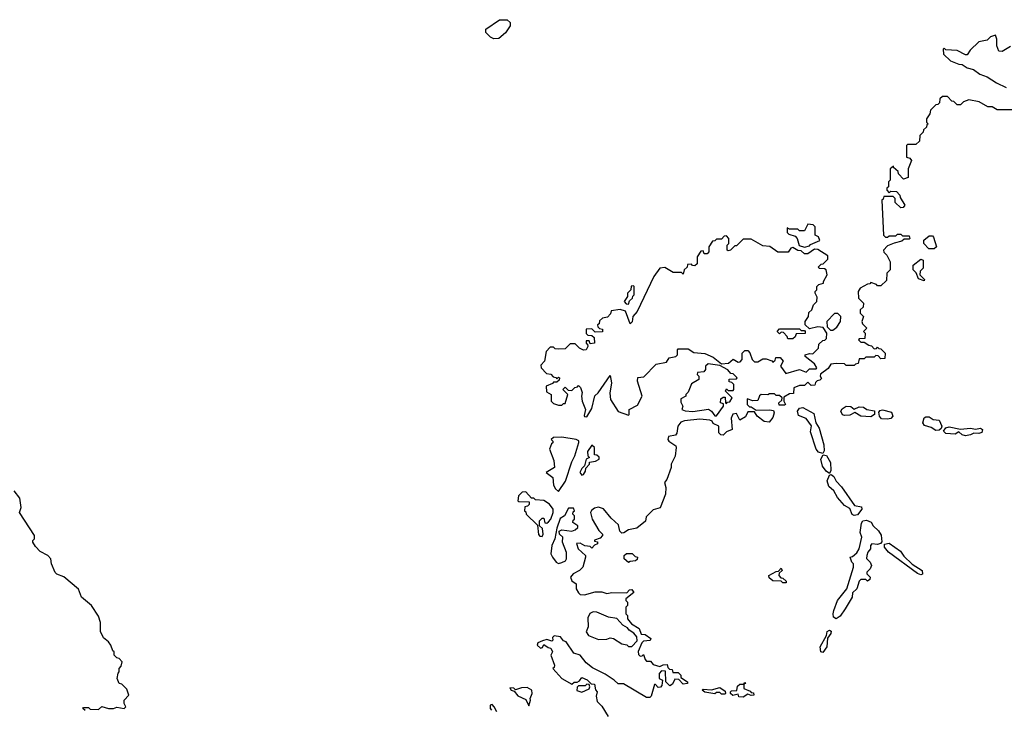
# Model space of a CAD drawing. Extents: x 1980017 to 2252640, y 74400 to 266395.
# Tile 366 of 388: x 2203701 to 2209628, y 217569 to 221722. Entities that reach past the tile are written whole.
import ezdxf

# ---------------------------------------------------------------- set-up
doc = ezdxf.new("R2010")
doc.units = 0

msp = doc.modelspace()

# ---------------------------------------------------------------- linework, layer by layer
at = {"layer": '0CON20XD'}
for points in [[(2206555, 221607.5), (2206535, 221617.5), (2206507.5, 221645), (2206506.7, 221665), (2206588.3, 221721.7), (2206635, 221722.5), (2206652.5, 221705), (2206653.3, 221685), (2206625, 221642.5), (2206585, 221610), (2206555, 221607.5)], [(2209665, 221560), (2209615, 221530), (2209595, 221532.5), (2209582.5, 221565), (2209582.5, 221605), (2209575, 221630), (2209545, 221620), (2209525, 221600), (2209475, 221590), (2209421.7, 221538.3), (2209405, 221510), (2209395, 221510), (2209345, 221537.5), (2209275, 221540), (2209265, 221550), (2209260, 221545), (2209262.5, 221515), (2209304.2, 221474.2), (2209353.6, 221453.6), (2209375, 221452.5), (2209405, 221432.5), (2209441.7, 221421.7), (2209480, 221395), (2209525, 221377.5), (2209581.2, 221341.2), (2209640, 221315)], [(2209675, 221180), (2209585, 221180), (2209555, 221197.5), (2209528.3, 221198.3), (2209477, 221227), (2209415, 221240), (2209381.7, 221228.3), (2209365, 221210), (2209345, 221210), (2209325, 221230), (2209311.7, 221231.7), (2209285, 221260), (2209255, 221260), (2209240, 221245), (2209238.3, 221221.7), (2209228.3, 221211.7), (2209215, 221210), (2209183, 221177), (2209180, 221155), (2209160, 221125), (2209160, 221105), (2209170, 221095), (2209161.7, 221088.3), (2209160, 221075), (2209141.7, 221058.3), (2209140, 221045), (2209120, 221025), (2209118.3, 220991.7), (2209095, 220970), (2209045, 220970), (2209040, 220965), (2209040, 220895), (2209058.3, 220888.3), (2209070, 220875), (2209050, 220825), (2209048.3, 220771.7), (2209021.7, 220761.7), (2208990, 220795), (2208988.3, 220808.3), (2208961.7, 220831.7), (2208960, 220840), (2208940, 220825), (2208940, 220755), (2208930, 220745), (2208930, 220715), (2208921.7, 220708.3), (2208920, 220695), (2208935, 220680), (2208945, 220690), (2208978.3, 220688.3), (2209000, 220665), (2209001.7, 220651.7), (2209030, 220605), (2209018.3, 220591.7), (2209005, 220590), (2208971.7, 220621.7), (2208970, 220645), (2208958.3, 220658.3), (2208901.7, 220658.3), (2208898.3, 220641.7), (2208890, 220635), (2208900, 220425), (2208913, 220413), (2208925, 220412.5), (2208935, 220420), (2208975, 220420), (2208985, 220430), (2209005, 220430), (2209015, 220420), (2209055, 220420), (2209060, 220405), (2209055, 220400), (2209025, 220400), (2209011.7, 220388.3), (2208965, 220377.5), (2208925, 220360), (2208900, 220335), (2208901.7, 220321.7), (2208920, 220305), (2208940, 220265), (2208940, 220215), (2208920, 220195), (2208918.3, 220151.7), (2208885, 220120), (2208865, 220120), (2208858.3, 220128.3), (2208825, 220140), (2208818.3, 220131.7), (2208805, 220130), (2208760, 220105), (2208747.5, 220085), (2208750, 220045), (2208780, 220015), (2208778.3, 219991.7), (2208760, 219975), (2208760, 219955), (2208780, 219935), (2208770, 219905), (2208775, 219890), (2208800, 219865), (2208780, 219845), (2208790, 219835), (2208788.3, 219801.7), (2208755, 219800), (2208750, 219795), (2208765, 219780), (2208785, 219780), (2208811.7, 219761.7), (2208828.3, 219758.3), (2208845, 219740), (2208858.3, 219741.7), (2208865, 219750), (2208871.7, 219741.7), (2208885, 219740), (2208910, 219715), (2208908.3, 219681.7), (2208885, 219680), (2208868.3, 219698.3), (2208855, 219700), (2208845, 219690), (2208795, 219690), (2208785, 219680), (2208755, 219680), (2208748.3, 219651.7), (2208731.7, 219648.3), (2208725, 219640), (2208675, 219640), (2208665, 219650), (2208615, 219652.5), (2208583, 219647), (2208568.3, 219621.7), (2208521.7, 219588.3), (2208520, 219575), (2208528.3, 219561.7), (2208518.3, 219551.7), (2208501.7, 219548.3), (2208491.7, 219538.3), (2208488.3, 219521.7), (2208465, 219520), (2208445, 219540), (2208425, 219520), (2208395, 219520), (2208360, 219505), (2208358.3, 219471.7), (2208335, 219470), (2208301.7, 219448.3), (2208300, 219425), (2208310, 219405), (2208305, 219400), (2208271.7, 219401.7), (2208270, 219415), (2208288.3, 219431.7), (2208290, 219445), (2208275, 219460), (2208255, 219460), (2208245, 219470), (2208215, 219470), (2208205, 219462.5), (2208164.1, 219465.9), (2208155, 219457.5), (2208145, 219430), (2208115, 219427.5), (2208080, 219440), (2208080, 219405), (2208095, 219390), (2208105, 219390), (2208135, 219370), (2208215, 219373.3), (2208238.3, 219368.3), (2208242.5, 219355), (2208233.9, 219326.1), (2208211.7, 219298.3), (2208183.3, 219303.3), (2208140, 219335), (2208125, 219360), (2208085, 219360), (2208070, 219330), (2208035, 219310), (2208015, 219350), (2207993.7, 219346.3), (2207983.6, 219323.6), (2207990, 219255), (2207955, 219240), (2207935, 219220), (2207921.7, 219221.7), (2207910, 219235), (2207910, 219275), (2207875, 219290), (2207870, 219305), (2207855, 219310), (2207795, 219316.7), (2207702.6, 219307.4), (2207681.2, 219298.8), (2207662.5, 219275), (2207657, 219233), (2207648.8, 219221.2), (2207607, 219213), (2207602.5, 219195), (2207607.5, 219185), (2207650, 219155), (2207652.5, 219145), (2207647, 219093), (2207622.5, 219045), (2207622.5, 219025), (2207597, 218953), (2207582.5, 218935), (2207590, 218905), (2207587.5, 218865), (2207556.7, 218783.3), (2207515, 218770), (2207471.7, 218728.3), (2207468.3, 218701.7), (2207415, 218660), (2207365, 218650), (2207338.3, 218631.7), (2207325, 218630), (2207313, 218643), (2207305, 218680), (2207260.7, 218720.7), (2207215.7, 218775.7), (2207184.1, 218785.9), (2207160, 218780), (2207143.3, 218766.7), (2207137.5, 218755), (2207147.5, 218715), (2207186.4, 218646.4), (2207210, 218625), (2207210, 218615), (2207195, 218600), (2207161.7, 218588.3), (2207161.7, 218581.7), (2207178.3, 218578.3), (2207180, 218565), (2207161.7, 218558.3), (2207145, 218540), (2207135, 218550), (2207103.8, 218553.8), (2207075, 218570), (2207051.7, 218568.3), (2207062.5, 218535), (2207106.4, 218496.4), (2207107.5, 218485), (2207090, 218425), (2207070, 218405), (2207032.5, 218385), (2207017.5, 218365), (2207023.6, 218343.6), (2207050, 218325), (2207050, 218295), (2207065, 218270), (2207075, 218260), (2207101.7, 218258.3), (2207165, 218276.7), (2207205, 218277.5), (2207235, 218267.5), (2207265, 218272.5), (2207355, 218270), (2207371.7, 218288.3), (2207385, 218290), (2207398.3, 218271.7), (2207350, 218235), (2207350, 218225), (2207360, 218215), (2207360, 218195), (2207350, 218185), (2207350, 218145), (2207360, 218135), (2207360, 218115), (2207383.3, 218083.3), (2207430, 218055), (2207441.7, 218021.7), (2207465, 218020), (2207500, 217995), (2207497, 217983), (2207455, 217980), (2207445, 217970), (2207423, 217917), (2207425, 217900), (2207435, 217890), (2207448.3, 217891.7), (2207455, 217900), (2207465, 217870), (2207475, 217860), (2207498.3, 217858.3), (2207515, 217840), (2207555, 217827.5), (2207575, 217837.5), (2207598.3, 217838.3), (2207601.7, 217821.7), (2207611.7, 217811.7), (2207628.3, 217808.3), (2207631.7, 217791.7), (2207665, 217790), (2207680, 217775), (2207681.7, 217761.7), (2207720, 217735), (2207720, 217725), (2207695, 217720), (2207668.3, 217748.3), (2207645, 217750), (2207630, 217720), (2207615, 217710), (2207590, 217735), (2207588.3, 217798.3), (2207565, 217800), (2207550, 217785), (2207550, 217755), (2207570, 217745), (2207567, 217713), (2207558.3, 217701.7), (2207545, 217700), (2207528.3, 217718.3), (2207521.7, 217718.3), (2207502.5, 217647.5), (2207495, 217640), (2207475, 217640), (2207335, 217722.5), (2207303, 217723), (2207280, 217745), (2207225, 217780), (2207148.8, 217818.8), (2207110, 217850), (2207075, 217896.2), (2207037, 217907), (2206990, 217975), (2206975, 217982.5), (2206956.4, 218006.4), (2206917.5, 218012.5), (2206908.3, 218001.7), (2206910, 217985), (2206905, 217980), (2206875, 217990), (2206848.3, 217981.7)], [(2208425, 220352.5), (2208455, 220360), (2208461.7, 220368.3), (2208518.3, 220391.7), (2208510, 220415), (2208490, 220425), (2208490, 220475), (2208477, 220487), (2208445, 220490), (2208425, 220450), (2208395, 220450), (2208385, 220460), (2208335, 220460), (2208321.7, 220468.3), (2208321.7, 220441.7), (2208331.7, 220431.7), (2208368.3, 220418.3), (2208380, 220405), (2208393.3, 220363.3), (2208425, 220352.5)], [(2207115, 219330), (2207145, 219380), (2207163, 219457), (2207182.5, 219475), (2207255, 219580), (2207263.8, 219535), (2207253.6, 219473.6), (2207257.5, 219435), (2207303.6, 219363.6), (2207365, 219340), (2207370, 219345), (2207370, 219375), (2207419.3, 219400.7), (2207447.5, 219455), (2207420, 219545), (2207421.7, 219568.3), (2207458.3, 219571.7), (2207533, 219647), (2207595, 219660), (2207610, 219685), (2207650, 219695), (2207660, 219705), (2207660, 219735), (2207665, 219740), (2207725, 219740), (2207758.3, 219718.3), (2207825, 219712.5), (2207875, 219690), (2207925, 219650), (2207967, 219653), (2207995, 219677.5), (2208025, 219660), (2208038.3, 219661.7), (2208050, 219675), (2208050, 219715), (2208065, 219730), (2208085, 219730), (2208097, 219717), (2208110, 219675), (2208125, 219662.5), (2208145, 219662.5), (2208175, 219680), (2208195, 219680), (2208228.3, 219668.3), (2208235, 219660), (2208248.3, 219671.7), (2208251.7, 219688.3), (2208278.3, 219688.3), (2208297.5, 219665), (2208280, 219635), (2208312.5, 219592.5), (2208395, 219616.2), (2208435, 219600), (2208455, 219620), (2208495, 219620), (2208500, 219625), (2208485, 219650), (2208430, 219695), (2208430, 219705), (2208455, 219712.5), (2208475, 219710), (2208510, 219745), (2208511.7, 219768.3), (2208535, 219790), (2208548.3, 219791.7), (2208558.3, 219801.7), (2208560, 219835), (2208538.3, 219868.3), (2208505, 219872.5), (2208455, 219860), (2208430, 219885), (2208430, 219905), (2208450, 219935), (2208451.7, 219958.3), (2208470, 219975), (2208480, 220005), (2208500, 220025), (2208501.7, 220051.7), (2208490, 220075), (2208490, 220085), (2208500, 220095), (2208500, 220115), (2208511.7, 220128.3), (2208540, 220135), (2208540, 220145), (2208562.5, 220185), (2208556.4, 220216.4), (2208545, 220222.5), (2208513, 220223), (2208510, 220235), (2208525, 220250), (2208538.3, 220251.7), (2208565, 220280), (2208565, 220300), (2208505, 220337.5), (2208485, 220340), (2208445, 220312.5), (2208425, 220312.5), (2208405, 220330), (2208385, 220332.5), (2208355, 220350), (2208343.3, 220346.7), (2208327, 220323), (2208265, 220322.5), (2208217, 220357), (2208175, 220360), (2208105, 220400), (2208055, 220400), (2208015, 220360), (2208005, 220360), (2207980, 220335), (2207965, 220330), (2207960, 220335), (2207960, 220365), (2207970, 220375), (2207970, 220405), (2207955, 220420), (2207941.7, 220418.3), (2207925, 220400), (2207895, 220400), (2207885, 220390), (2207871.7, 220388.3), (2207850, 220355), (2207850, 220325), (2207838.3, 220311.7), (2207821.7, 220311.7), (2207815, 220330), (2207801.7, 220328.3), (2207780, 220295), (2207778.3, 220251.7), (2207765, 220240), (2207751.7, 220241.7), (2207745, 220250), (2207721.7, 220248.3), (2207718.3, 220231.7), (2207700, 220215), (2207695, 220190), (2207685, 220200), (2207635, 220200), (2207585, 220230), (2207553.6, 220226.4), (2207517.5, 220175), (2207417.5, 219965), (2207392.5, 219935), (2207387, 219903), (2207375, 219890), (2207346.7, 219966.7), (2207315, 219977.5), (2207261.7, 219968.3), (2207258.3, 219951.7), (2207238.3, 219931.7), (2207210, 219925), (2207191.7, 219908.3), (2207188.3, 219891.7), (2207180, 219885), (2207181.7, 219871.7), (2207191.7, 219861.7), (2207208.3, 219858.3), (2207208.3, 219841.7), (2207165, 219840), (2207145, 219860), (2207111.7, 219858.3), (2207111.7, 219831.7), (2207121.7, 219821.7), (2207145, 219820), (2207158.3, 219808.3), (2207160, 219775), (2207135, 219770), (2207128.3, 219788.3), (2207111.7, 219788.3), (2207110, 219775), (2207118.3, 219768.3), (2207120, 219755), (2207110, 219735), (2207095, 219732.5), (2207070, 219745), (2207045, 219770), (2207015, 219770), (2206985, 219740), (2206945, 219737.5), (2206925, 219740), (2206915, 219750), (2206895, 219750), (2206870, 219725), (2206860, 219665), (2206838.3, 219641.7), (2206840, 219625), (2206871.7, 219591.7), (2206898.3, 219588.3), (2206911.7, 219571.7), (2206928.3, 219568.3), (2206935, 219560), (2206945, 219570), (2206950, 219565), (2206948.3, 219551.7), (2206935, 219540), (2206915, 219540), (2206908.3, 219531.7), (2206870, 219515), (2206871.7, 219481.7), (2206900, 219465), (2206900, 219425), (2206915, 219410), (2206945, 219400), (2206965, 219400), (2206975, 219410), (2206985, 219410), (2207000, 219465), (2206970, 219495), (2206985, 219510), (2207001.7, 219491.7), (2207025, 219490), (2207041.7, 219508.3), (2207058.3, 219511.7), (2207065, 219520), (2207077, 219507), (2207087, 219477), (2207082.5, 219455), (2207087.5, 219425), (2207107.5, 219375), (2207098.3, 219338.3), (2207101.7, 219331.7), (2207115, 219330)], [(2209173, 220343), (2209142.5, 220375), (2209142.5, 220395), (2209175, 220420), (2209195, 220420), (2209201.7, 220411.7), (2209220, 220355), (2209205, 220343.3), (2209173, 220343)], [(2209145, 220150), (2209111.7, 220161.7), (2209098.3, 220198.3), (2209080, 220215), (2209080, 220245), (2209125, 220280), (2209140, 220275), (2209140, 220225), (2209121.7, 220208.3), (2209120, 220185), (2209148.3, 220158.3), (2209145, 220150)], [(2207365, 220010), (2207371.7, 220028.3), (2207390, 220045), (2207391.7, 220058.3), (2207400, 220065), (2207400, 220115), (2207395, 220120), (2207381.7, 220118.3), (2207380, 220095), (2207360, 220075), (2207360, 220055), (2207340, 220025), (2207351.7, 220011.7), (2207365, 220010)], [(2208581.7, 219851.7), (2208595, 219852.5), (2208619.7, 219870.3), (2208641.2, 219905), (2208643.3, 219935), (2208625, 219953.3), (2208605, 219952.5), (2208560, 219905), (2208561.7, 219871.7), (2208581.7, 219851.7)], [(2208355, 219800), (2208325, 219800), (2208320, 219815), (2208298.3, 219838.3), (2208285, 219840), (2208275, 219830), (2208260, 219845), (2208275, 219860), (2208395, 219860), (2208405, 219850), (2208425, 219850), (2208430, 219845), (2208428.3, 219831.7), (2208375, 219830), (2208368.3, 219811.7), (2208355, 219800)], [(2207895, 219337.5), (2207937.5, 219395), (2207938.3, 219408.3), (2207920, 219415), (2207921.7, 219438.3), (2207935, 219450), (2207948.3, 219448.3), (2207950, 219415), (2207955, 219410), (2207961.7, 219418.3), (2207975, 219420), (2207990, 219445), (2207950, 219485), (2207955, 219500), (2207965, 219490), (2207995, 219490), (2208000, 219495), (2208000, 219525), (2207988.3, 219538.3), (2207971.7, 219541.7), (2207971.7, 219558.3), (2208015, 219560), (2208020, 219565), (2207995, 219590), (2207981.7, 219591.7), (2207963, 219613), (2207915, 219640), (2207845, 219650), (2207830, 219635), (2207830, 219615), (2207818.3, 219601.7), (2207781.7, 219598.3), (2207780, 219585), (2207790, 219575), (2207790, 219555), (2207745, 219530), (2207725, 219480), (2207710, 219465), (2207710, 219455), (2207681.7, 219438.3), (2207681.7, 219418.3), (2207692.5, 219395), (2207687.5, 219375), (2207706, 219366), (2207753.6, 219363.6), (2207846.4, 219376.4), (2207865.6, 219365.6), (2207885, 219337.5), (2207895, 219337.5)], [(2208535, 219110), (2208508.6, 219118.6), (2208495.8, 219135), (2208460.6, 219240.6), (2208466.8, 219276.8), (2208435, 219321.2), (2208388.8, 219338.8), (2208382.5, 219365), (2208395, 219383.8), (2208415, 219386.7), (2208480.7, 219350.7), (2208494, 219295), (2208512.5, 219262.5), (2208541.9, 219161.9), (2208544.2, 219125.8), (2208535, 219110)], [(2208825, 219331.2), (2208765, 219333.8), (2208727.5, 219357.5), (2208698.8, 219341.2), (2208665, 219338), (2208652.9, 219342.9), (2208643.8, 219365), (2208651.3, 219378.7), (2208675, 219394.2), (2208705, 219392), (2208725, 219377.5), (2208755, 219390), (2208779.3, 219389.3), (2208800, 219375), (2208846.4, 219366.4), (2208846.7, 219345), (2208825, 219331.2)], [(2208924.1, 219315.9), (2208889.4, 219319.4), (2208875.7, 219335), (2208871.7, 219358.3), (2208880.4, 219369.5), (2208895, 219372.5), (2208948.3, 219358.3), (2208956.2, 219335), (2208945, 219321.2), (2208924.1, 219315.9)], [(2209215, 219248.8), (2209186.8, 219266.8), (2209147.5, 219277.5), (2209138, 219295), (2209146.1, 219323.9), (2209155, 219330), (2209175, 219330), (2209200, 219315), (2209235, 219310), (2209251.2, 219275), (2209248.8, 219261.2), (2209235, 219250), (2209215, 219248.8)], [(2209395, 219216.7), (2209375, 219222.5), (2209355, 219240), (2209333, 219227), (2209275, 219231.2), (2209262.5, 219245), (2209275.9, 219264.1), (2209295, 219271.2), (2209365, 219256.7), (2209425, 219262), (2209455, 219256.7), (2209485, 219263.3), (2209496.2, 219255), (2209493, 219237), (2209475, 219230), (2209445, 219232.5), (2209425, 219222.5), (2209395, 219216.7)], [(2206945, 218880), (2206985.9, 218944.1), (2207025, 219060), (2207043.3, 219095), (2207066.4, 219176.4), (2207066, 219186), (2207050, 219195), (2206965, 219208.8), (2206913.9, 219206.1), (2206900, 219195), (2206910, 219185), (2206910, 219175), (2206901.7, 219168.3), (2206890, 219135), (2206917, 219067), (2206920, 219025), (2206870, 218995), (2206910, 218965), (2206915, 218920), (2206926.4, 218896.4), (2206945, 218880)], [(2207085, 218980), (2207095, 218982.5), (2207107, 219003), (2207108.3, 219021.7), (2207130, 219045), (2207131.7, 219058.3), (2207166.4, 219063.6), (2207190, 219075), (2207188.3, 219088.3), (2207175, 219100), (2207161.7, 219101.7), (2207160, 219145), (2207145, 219160), (2207118.3, 219121.7), (2207120, 219095), (2207130, 219085), (2207110, 219075), (2207100, 219035), (2207085, 219020), (2207073.3, 218995), (2207085, 218980)], [(2208575, 218990), (2208555, 219002.5), (2208532.7, 219032.7), (2208523.3, 219075), (2208537.5, 219102.5), (2208558.3, 219098.3), (2208581.2, 219055), (2208583, 219007), (2208575, 218990)], [(2208725, 218736.2), (2208712.3, 218742.3), (2208698, 218778), (2208666.1, 218796.1), (2208624.2, 218844.2), (2208601.2, 218885), (2208570.8, 218910.8), (2208561.2, 218945), (2208575, 218980), (2208585, 218982.5), (2208602, 218972), (2208615, 218943.3), (2208648.8, 218908.8), (2208727, 218797), (2208768.3, 218788.3), (2208770, 218775), (2208745, 218741.2), (2208725, 218736.2)], [(2204095, 217562.5), (2204080, 217575), (2204085, 217580), (2204115, 217580), (2204125, 217570), (2204175, 217567.5), (2204195, 217586.7), (2204235, 217573.8), (2204265, 217573.3), (2204285, 217582.5), (2204330, 217575), (2204340, 217585), (2204330, 217605), (2204330, 217625), (2204357.5, 217655), (2204345, 217690), (2204315, 217720), (2204300, 217725), (2204287.5, 217755), (2204293, 217787), (2204300, 217795), (2204300, 217815), (2204311.7, 217828.3), (2204317.5, 217855), (2204300, 217875), (2204285, 217880), (2204270, 217895), (2204270, 217915), (2204261.7, 217921.7), (2204250, 217955), (2204236.4, 217976.4), (2204205, 218000), (2204187, 218037), (2204187, 218093), (2204175, 218130), (2204132.5, 218195), (2204072.5, 218245), (2204055, 218292.5), (2203966.1, 218366.1), (2203925, 218382.5), (2203913.6, 218393.6), (2203892.5, 218445), (2203887.5, 218475), (2203870, 218495), (2203825, 218520), (2203795, 218550), (2203780, 218575), (2203780, 218585), (2203790, 218595), (2203790, 218615), (2203700, 218755), (2203710, 218785), (2203701.7, 218841.7), (2203667.5, 218885)], [(2206845, 218610), (2206852.5, 218625), (2206847.5, 218657.5), (2206830, 218675), (2206830, 218705), (2206845, 218720), (2206855, 218720), (2206861.7, 218691.7), (2206875, 218690), (2206885, 218697.5), (2206898.8, 218715), (2206912.5, 218755), (2206912.5, 218775), (2206890, 218805), (2206857, 218827), (2206805, 218830), (2206795, 218840), (2206781.7, 218841.7), (2206748.3, 218878.3), (2206725, 218877.5), (2206702.5, 218855), (2206700, 218825), (2206705, 218820), (2206768.3, 218818.3), (2206768.3, 218801.7), (2206758.3, 218791.7), (2206741.7, 218788.3), (2206740, 218765), (2206748.3, 218758.3), (2206750, 218745), (2206818.3, 218678.3), (2206823, 218623), (2206831.7, 218611.7), (2206845, 218610)], [(2206945, 218447.5), (2206965, 218452.5), (2206986.7, 218463.3), (2206992.5, 218475), (2206993, 218513), (2206967.5, 218575), (2206970, 218605), (2206950, 218625), (2206948.3, 218641.7), (2206965, 218650), (2207025, 218642.5), (2207045, 218650), (2207060, 218665), (2207060, 218675), (2207030, 218695), (2207031.7, 218708.3), (2207040, 218715), (2207040, 218735), (2207030, 218745), (2207031.7, 218758.3), (2207040, 218765), (2207035, 218780), (2207005, 218780), (2206980, 218735), (2206955, 218717.5), (2206935, 218660), (2206922.5, 218595), (2206903.3, 218555), (2206897.5, 218505), (2206907.5, 218485), (2206930, 218455), (2206945, 218447.5)], [(2208615, 218113.3), (2208600, 218125), (2208596.7, 218145), (2208602.5, 218165), (2208623.3, 218225), (2208680, 218295), (2208720, 218425), (2208720, 218445), (2208710, 218455), (2208700, 218485), (2208715, 218490), (2208739.3, 218510.7), (2208753.3, 218535), (2208770, 218605), (2208760, 218635), (2208768.8, 218691.2), (2208775.8, 218704.2), (2208798.8, 218708.8), (2208826.7, 218696.7), (2208838.8, 218675), (2208871.2, 218645), (2208887.5, 218617.5), (2208891.2, 218578.8), (2208882.3, 218567.7), (2208865, 218561.2), (2208830, 218565), (2208823.3, 218555), (2208822.5, 218535), (2208806.7, 218515), (2208800, 218495), (2208798.3, 218478.3), (2208820, 218455), (2208827.5, 218435), (2208820, 218415), (2208800, 218395), (2208800, 218385), (2208820, 218365), (2208818.3, 218351.7), (2208805, 218340), (2208795, 218350), (2208765, 218350), (2208755, 218340), (2208740, 218295), (2208715, 218270), (2208712.5, 218245), (2208670, 218175), (2208639.7, 218130.3), (2208615, 218113.3)], [(2209125, 218378.8), (2209105, 218387.5), (2208930, 218515), (2208905.8, 218545), (2208906.1, 218563.9), (2208935, 218569.2), (2209002.5, 218522.5), (2209022.5, 218492.5), (2209073.2, 218443.2), (2209133.8, 218405), (2209135, 218382.5), (2209125, 218378.8)], [(2207365, 218452.5), (2207340, 218475), (2207340, 218495), (2207353, 218507), (2207387, 218507), (2207405, 218490), (2207420, 218485), (2207418.3, 218471.7), (2207407, 218463), (2207375, 218460), (2207365, 218452.5)], [(2208315, 218330), (2208295, 218330), (2208285, 218340), (2208235, 218342.5), (2208211.7, 218361.7), (2208210, 218375), (2208255, 218400), (2208268.3, 218401.7), (2208285, 218420), (2208290, 218405), (2208271.7, 218388.3), (2208270, 218375), (2208281.7, 218361.7), (2208295, 218360), (2208315, 218340), (2208315, 218330)], [(2207385, 217947.5), (2207417.5, 217982.5), (2207416.7, 218006.7), (2207398, 218028), (2207370, 218045), (2207360, 218060), (2207332.5, 218075), (2207296.2, 218116.2), (2207245, 218123.8), (2207175, 218153.3), (2207153.6, 218156.4), (2207133.6, 218146.4), (2207120.7, 218119.3), (2207122.5, 218065), (2207110, 218035), (2207123.9, 218013.9), (2207185, 217990), (2207235, 217991.9), (2207255, 218000), (2207275, 217996.2), (2207325, 217964), (2207355, 217956.7), (2207365, 217947.5), (2207385, 217947.5)], [(2208535, 217911.2), (2208523.8, 217915), (2208520, 217945), (2208557, 218013), (2208562.3, 218037.7), (2208576.4, 218046.4), (2208585, 218040), (2208583.8, 218025), (2208563, 217997), (2208558.8, 217945), (2208535, 217911.2)], [(2206848.3, 217981.7), (2206820.7, 217969.3), (2206816.7, 217955), (2206835, 217937.5), (2206848.3, 217941.7), (2206855, 217960), (2206881.7, 217941.7), (2206898.3, 217938.3), (2206907.5, 217915), (2206897.5, 217895), (2206920, 217835), (2206918.3, 217821.7), (2206910, 217815), (2206964, 217754), (2207025, 217720), (2207038.3, 217731.7), (2207057.5, 217732.5), (2207070, 217740), (2207085, 217760), (2207116.2, 217746.2), (2207141.7, 217721.7), (2207160, 217720), (2207167.5, 217687.5), (2207176.7, 217675), (2207171.2, 217648.8), (2207176.7, 217616.7), (2207205, 217587.5), (2207242.5, 217525)], [(2207085, 217672.5), (2207128.3, 217691.7), (2207132.5, 217705), (2207128.3, 217718.3), (2207115, 217720), (2207105, 217710), (2207065, 217710), (2207057, 217703), (2207055, 217682.5), (2207085, 217672.5)], [(2208055, 217642.5), (2208030, 217645), (2208025, 217660), (2207993, 217653), (2207980, 217665), (2207980, 217675), (2207985, 217680), (2208018.3, 217681.7), (2208021.7, 217708.3), (2208035, 217720), (2208060, 217720), (2208065, 217730), (2208070, 217725), (2208060, 217720), (2208060, 217695), (2208098.3, 217678.3), (2208105, 217670), (2208118.3, 217668.3), (2208120, 217655), (2208105, 217652.5), (2208085, 217660), (2208055, 217642.5)], [(2206765, 217590), (2206776.1, 217623.9), (2206773.3, 217635), (2206786, 217665), (2206784, 217685), (2206755, 217700.5), (2206720.7, 217699.3), (2206685, 217687.5), (2206675, 217696.7), (2206651.7, 217698.3), (2206660, 217685), (2206678.3, 217678.3), (2206699.6, 217649.5), (2206748, 217628), (2206765, 217590)], [(2207945, 217660), (2207925, 217660), (2207915, 217670), (2207895, 217670), (2207885, 217662.5), (2207825, 217672.5), (2207810, 217685), (2207815, 217690), (2207865, 217687.5), (2207915, 217700), (2207948.3, 217678.3), (2207950, 217665), (2207945, 217660)], [(2206572.5, 217555), (2206557.5, 217585), (2206545, 217597.5), (2206533.8, 217595), (2206532.5, 217575), (2206540, 217565)]]:
    msp.add_lwpolyline(points, dxfattribs=at)

doc.saveas('drawing.dxf')
